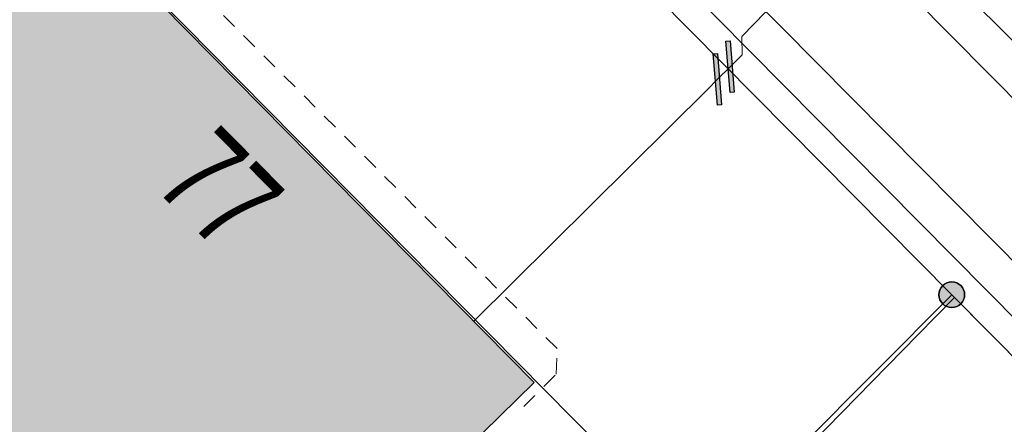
# Model space of a CAD drawing. Header units: metres. Extents: x 2695560 to 2696939, y 1260491 to 1262050.
# Tile 386 of 656: x 2695855.31 to 2695867.76, y 1261104.18 to 1261109.3. Entities that reach past the tile are written whole.
import ezdxf

# ---------------------------------------------------------------- set-up
doc = ezdxf.new("R2010")
doc.units = ezdxf.units.M
doc.linetypes.add('AUSGEZOGEN', pattern=[0])
doc.linetypes.add('VERDECKT2_S2', pattern=[0.36, 0.2, -0.16])
for name, color, linetype in [('XR$1$AV_Gebäudeflächen (BB)', 7, 'AUSGEZOGEN'), ('XR$1$AV_Grenzpunkte', 7, 'AUSGEZOGEN'), ('XR$1$AV_Haus-Nr.', 7, 'AUSGEZOGEN'), ('XR$1$AV_Linien (BB)', 7, 'AUSGEZOGEN'), ('XR$1$GA_LK_Rohrleitungsteil', 32, 'AUSGEZOGEN'), ('XR$1$Liegenschaftsgrenzen', 7, 'AUSGEZOGEN'), ('XR$1$PFAV', 255, 'AUSGEZOGEN'), ('XR$1$RP_Abstandslinie', 7, 'AUSGEZOGEN')]:
    doc.layers.add(name, color=color, linetype=linetype)
for name, color, linetype, lineweight in [('XR$2$ABW-Linie-R-ungenau', 4, 'VERDECKT2_S2', 18), ('XR$2$ELE-LinieFlaeche-genau', 1, 'AUSGEZOGEN', 18), ('XR$2$GAS-Linie-genau', 12, 'AUSGEZOGEN', 18), ('XR$2$KOM-LinieFlaeche-U-genau', 91, 'AUSGEZOGEN', 18)]:
    doc.layers.add(name, color=color, linetype=linetype, lineweight=lineweight)
doc.styles.add('ARIAL', font='arial.ttf')

# ---------------------------------------------------------------- blocks, each defined once
blk = doc.blocks.new('COMPLEXOBJECT_640')
at = {"layer": 'XR$1$AV_Linien (BB)', "color": 7, "linetype": 'AUSGEZOGEN', "transparency": 33554687}
blk.add_line((5861.945, 11113.508), (5974.447, 10999.729), dxfattribs=at)
blk = doc.blocks.new('COMPLEXOBJECT_1357')
at = {"layer": 'XR$1$Liegenschaftsgrenzen', "color": 7, "linetype": 'AUSGEZOGEN', "transparency": 33554687}
blk.add_lwpolyline([(5866.13, 11106.01), (5857.43, 11114.8), (5856.66, 11115.58), (5854.797, 11117.151)], dxfattribs=at)
blk = doc.blocks.new('BAV15')
at = {"layer": 'XR$1$PFAV', "transparency": 33554687}
blk.add_hatch(color=7, dxfattribs=at).paths.add_polyline_path([(0.5, 0), (0.49, 0.101), (0.459, 0.197), (0.41, 0.286), (0.344, 0.362), (0.264, 0.424), (0.174, 0.469), (0.076, 0.494), (-0.025, 0.499), (-0.125, 0.484), (-0.22, 0.449), (-0.306, 0.395), (-0.379, 0.326), (-0.437, 0.243), (-0.477, 0.15), (-0.497, 0.051), (-0.497, -0.051), (-0.477, -0.15), (-0.437, -0.243), (-0.379, -0.326), (-0.306, -0.395), (-0.22, -0.449), (-0.125, -0.484), (-0.025, -0.499), (0.076, -0.494), (0.174, -0.469), (0.264, -0.424), (0.344, -0.362), (0.41, -0.286), (0.459, -0.197), (0.49, -0.101)])
at = {"color": 7, "transparency": 33554687}
for start, end in [(90, 270), (270, 90)]:
    blk.add_arc((0, 0), 0.5, start, end, dxfattribs=at)
at = {"layer": 'XR$1$PFAV', "transparency": 33554687}
blk.add_circle((0, 0), 0.5, dxfattribs=at)
blk = doc.blocks.new('BGA2013')
at = {"transparency": 33554687}
blk.add_hatch(color=36, dxfattribs=at).paths.add_polyline_path([(-0.291, -0.409), (0.352, 0.357), (0.291, 0.409), (-0.352, -0.357)])
at = {"color": 32, "transparency": 33554687}
blk.add_lwpolyline([(-0.291, -0.409), (-0.352, -0.357), (0.291, 0.409), (0.352, 0.357), (-0.291, -0.409)], close=True, dxfattribs=at)

msp = doc.modelspace()

# ---------------------------------------------------------------- hatches: boundary and pattern name
at = {"layer": 'XR$1$AV_Gebäudeflächen (BB)', "true_color": 0xd2d2d2, "transparency": 33554687}
msp.add_hatch(color=254, dxfattribs=at).paths.add_polyline_path([(2695847.738, 1261105.059), (2695849.515, 1261106.769), (2695850.98, 1261106.696), (2695855.118, 1261102.484), (2695852.522, 1261099.922), (2695854.703, 1261097.741), (2695861.818, 1261104.711), (2695852.711, 1261113.939), (2695848.314, 1261118.394), (2695843.551, 1261113.826), (2695843.45, 1261113.931), (2695841.236, 1261111.804)])

# ---------------------------------------------------------------- linework, layer by layer
at = {"layer": 'XR$1$AV_Linien (BB)', "color": 7, "linetype": 'AUSGEZOGEN', "transparency": 33554687}
msp.add_line((2695867.134, 1261105.785), (2695869.398, 1261103.493), dxfattribs=at)
for points in [[(2695855.767, 1261116.961), (2695857.63, 1261115.39), (2695858.4, 1261114.61), (2695867.1, 1261105.82), (2695867.134, 1261105.785)], [(2695852.711, 1261113.939), (2695861.818, 1261104.711), (2695854.703, 1261097.741), (2695852.522, 1261099.922), (2695855.118, 1261102.484), (2695850.98, 1261106.696), (2695849.515, 1261106.769), (2695847.738, 1261105.059)], [(2695869.398, 1261103.493), (2695869.051, 1261103.144), (2695864.238, 1261098.302), (2695862.055, 1261100.599), (2695866.673, 1261105.315), (2695867.134, 1261105.785)]]:
    msp.add_lwpolyline(points, dxfattribs=at)
at = {"layer": 'XR$1$Liegenschaftsgrenzen', "color": 7, "linetype": 'AUSGEZOGEN', "transparency": 33554687}
for p, q in [((2695867.1, 1261105.82), (2695858.65, 1261097.33)), ((2695877.2, 1261095.59), (2695867.1, 1261105.82))]:
    msp.add_line(p, q, dxfattribs=at)
at = {"layer": 'XR$1$RP_Abstandslinie', "color": 7, "linetype": 'AUSGEZOGEN', "transparency": 33554687}
msp.add_lwpolyline([(2695815.92, 1261083.45), (2695852.53, 1261047.34), (2695889.71, 1261010.67), (2695915.9, 1260984.83), (2695942.7, 1260958.39), (2695972.35, 1260992.97), (2695942.13, 1261023.53), (2695912.25, 1261053.75), (2695881.66, 1261084.69), (2695850.32, 1261116.38)], dxfattribs=at)
at = {"layer": 'XR$2$ABW-Linie-R-ungenau', "linetype": 'VERDECKT2_S2', "transparency": 33554687}
msp.add_lwpolyline([(2695861.687, 1261104.405), (2695862.099, 1261104.817), (2695862.108, 1261105.14), (2695854.823, 1261112.412), (2695854.62, 1261112.426), (2695854.417, 1261112.233)], dxfattribs=at)
at = {"layer": 'XR$2$ELE-LinieFlaeche-genau', "linetype": 'AUSGEZOGEN', "transparency": 33554687}
msp.add_lwpolyline([(2695876.523, 1261096.808), (2695863.269, 1261110.191), (2695858.434, 1261115.123), (2695858.792, 1261115.473), (2695863.625, 1261110.541), (2695876.879, 1261097.16), (2695876.523, 1261096.808)], close=True, dxfattribs=at)
at = {"layer": 'XR$2$GAS-Linie-genau', "linetype": 'AUSGEZOGEN', "transparency": 33554687}
for p, q in [((2695864.297, 1261108.701), (2695864.137, 1261108.543)), ((2695864.137, 1261108.543), (2695864.014, 1261108.42)), ((2695864.014, 1261108.42), (2695861.06, 1261105.489))]:
    msp.add_line(p, q, dxfattribs=at)
msp.add_lwpolyline([(2695867.115, 1261111.83), (2695864.446, 1261109.083), (2695864.45, 1261108.853), (2695864.297, 1261108.701)], dxfattribs=at)
at = {"layer": 'XR$2$KOM-LinieFlaeche-U-genau', "linetype": 'AUSGEZOGEN', "transparency": 33554687}
msp.add_lwpolyline([(2695864.345, 1261113.933), (2695880.455, 1261097.986), (2695879.751, 1261097.276), (2695863.641, 1261113.223), (2695864.345, 1261113.933)], close=True, dxfattribs=at)

# ---------------------------------------------------------------- block references
at = {"layer": 'XR$1$AV_Grenzpunkte', "color": 7, "linetype": 'AUSGEZOGEN', "lineweight": -3, "transparency": 33554687, "xscale": 0.3249999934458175, "yscale": 0.3249999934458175}
msp.add_blockref('BAV15', (2695867.1, 1261105.82), dxfattribs=at)
at = {"layer": 'XR$1$AV_Linien (BB)', "color": 7, "linetype": 'AUSGEZOGEN', "lineweight": -3, "transparency": 33554687}
msp.add_blockref('COMPLEXOBJECT_640', (2690000.97, 1249999.81), dxfattribs=at)
at = {"layer": 'XR$1$GA_LK_Rohrleitungsteil', "color": 32, "linetype": 'AUSGEZOGEN', "lineweight": -3, "transparency": 33554687, "xscale": 0.6499999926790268, "yscale": 0.6499999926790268, "rotation": 224.7786}
for p in [(2695864.297, 1261108.702), (2695864.137, 1261108.544)]:
    msp.add_blockref('BGA2013', p, dxfattribs=at)
at = {"layer": 'XR$1$Liegenschaftsgrenzen', "color": 7, "linetype": 'AUSGEZOGEN', "lineweight": -3, "transparency": 33554687}
msp.add_blockref('COMPLEXOBJECT_1357', (2690000.97, 1249999.81), dxfattribs=at)

# ---------------------------------------------------------------- texts
at = {"layer": 'XR$1$AV_Haus-Nr.', "color": 7, "transparency": 33554687, "insert": (2695858.263, 1261107.556), "char_height": 1.1621, "width": 1.68109, "attachment_point": 2, "rotation": 314.6229, "style": 'ARIAL'}
msp.add_mtext('\\W0.70;77', dxfattribs=at)

doc.saveas('drawing.dxf')
